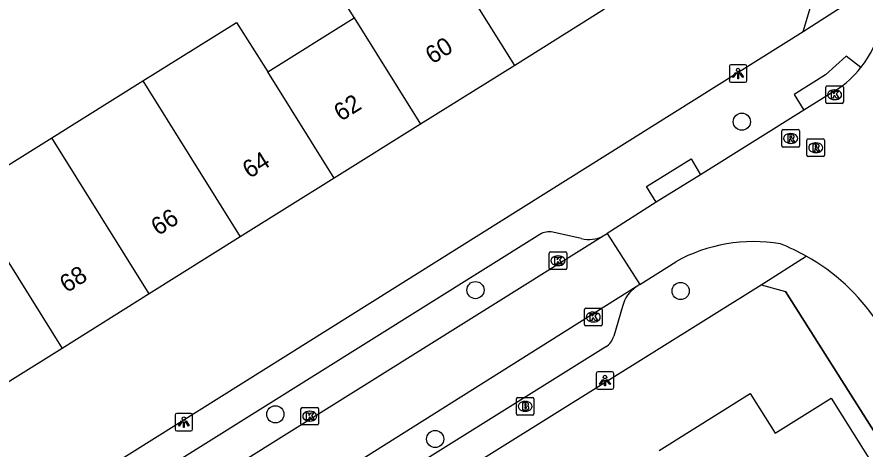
# Model space of a CAD drawing. Extents: x 159353 to 160616, y 385893 to 387321.
# Drawn here: x 159682.26 to 159730.58, y 386058.45 to 386083.08 of the extents above; entities that cross this region are included whole.
import ezdxf

# ---------------------------------------------------------------- set-up
doc = ezdxf.new("R2010")
doc.units = 0
for name, color, linetype in [('IMGEO_Boom', 7, 'Continuous'), ('IMGEO_Brandkraan', 7, 'Continuous'), ('IMGEO_Kolk', 7, 'Continuous'), ('IMGEO_Lichtpunt', 7, 'Continuous'), ('IMGEO_Muur', 7, 'Continuous'), ('IMGEO_Pand', 7, 'Continuous'), ('IMGEO_Pand_nummerreeks', 7, 'Continuous'), ('IMGEO_Rijbaan_lokaal_open', 7, 'Continuous'), ('IMGEO_Rioolput', 7, 'Continuous'), ('IMGEO_Voetpad_open', 7, 'Continuous')]:
    doc.layers.add(name, color=color, linetype=linetype)

msp = doc.modelspace()

# ---------------------------------------------------------------- linework, layer by layer
at = {"layer": 'IMGEO_Boom'}
for centre in [(159723.56, 386077.111), (159708.383, 386067.514), (159720.07, 386067.462), (159696.983, 386060.434), (159706.089, 386059.024)]:
    msp.add_circle(centre, 0.489, dxfattribs=at)
at = {"layer": 'IMGEO_Brandkraan'}
for p, q in [((159710.714, 386060.464), (159710.714, 386061.316)), ((159710.789, 386061.39), (159711.641, 386061.39)), ((159711.715, 386061.316), (159711.715, 386060.464)), ((159711.202, 386061.17), (159711.227, 386061.17)), ((159711.641, 386060.39), (159710.789, 386060.39)), ((159711.225, 386060.61), (159711.2, 386060.61))]:
    msp.add_line(p, q, dxfattribs=at)
for points in [[(159710.714, 386060.464), (159710.714, 386061.316)], [(159710.789, 386061.39), (159711.641, 386061.39)], [(159711.715, 386061.316), (159711.715, 386060.464)], [(159711.062, 386061.09), (159711.062, 386060.69), (159711.275, 386060.69)], [(159711.293, 386061.09), (159711.062, 386061.09)], [(159711.241, 386061.009), (159711.187, 386061.009), (159711.187, 386060.933)], [(159711.187, 386060.933), (159711.24, 386060.933)], [(159711.249, 386060.857), (159711.187, 386060.857), (159711.187, 386060.776)], [(159711.641, 386060.39), (159710.789, 386060.39)], [(159711.187, 386060.776), (159711.249, 386060.776)]]:
    msp.add_lwpolyline(points, dxfattribs=at)
for centre, radius, start, end in [((159710.791, 386061.314), 0.0765, 91.552, 178.448), ((159710.791, 386061.314), 0.0765, 91.552, 178.448), ((159711.639, 386061.314), 0.0765, 1.552, 88.448), ((159711.639, 386061.314), 0.0765, 1.552, 88.448), ((159711.242, 386060.971), 0.0379, 267.8285, 90.9355), ((159711.25, 386060.816), 0.0404, 269.8759, 90.5077), ((159711.297, 386060.945), 0.145, 59.4692, 91.5367), ((159711.322, 386060.992), 0.0922, 285.5137, 58.1501), ((159711.327, 386060.8), 0.105, 301.3115, 78.989), ((159710.791, 386060.466), 0.0765, 181.552, 268.448), ((159710.791, 386060.466), 0.0765, 181.552, 268.448), ((159711.281, 386060.941), 0.251, 268.6676, 293.5347), ((159711.639, 386060.466), 0.0765, 271.552, 358.448), ((159711.639, 386060.466), 0.0765, 271.552, 358.448)]:
    msp.add_arc(centre, radius, start, end, dxfattribs=at)
for centre, major_axis, ratio, start_param, end_param in [((159711.201, 386060.89), (-0.387, 0.002), 0.722429, 4.712389, 7.853982), ((159711.226, 386060.89), (-0.39, 0.002), 0.717154, 1.570796, 4.712389)]:
    msp.add_ellipse(centre, major_axis=major_axis, ratio=ratio, start_param=start_param, end_param=end_param, dxfattribs=at)
at = {"layer": 'IMGEO_Kolk'}
for p, q in [((159728.343, 386078.221), (159728.343, 386079.073)), ((159728.418, 386079.147), (159729.27, 386079.147)), ((159728.831, 386078.927), (159728.856, 386078.927)), ((159729.344, 386079.073), (159729.344, 386078.221)), ((159728.854, 386078.367), (159728.829, 386078.367)), ((159729.27, 386078.147), (159728.418, 386078.147)), ((159712.586, 386068.76), (159712.586, 386069.612)), ((159712.661, 386069.686), (159713.513, 386069.686)), ((159713.587, 386069.612), (159713.587, 386068.76)), ((159713.074, 386069.466), (159713.099, 386069.466)), ((159713.513, 386068.686), (159712.661, 386068.686)), ((159713.097, 386068.906), (159713.072, 386068.906)), ((159714.595, 386065.55), (159714.595, 386066.402)), ((159714.67, 386066.476), (159715.522, 386066.476)), ((159715.083, 386066.256), (159715.108, 386066.256)), ((159715.596, 386066.402), (159715.596, 386065.55)), ((159715.106, 386065.696), (159715.081, 386065.696)), ((159715.522, 386065.476), (159714.67, 386065.476)), ((159698.518, 386060.826), (159699.37, 386060.826)), ((159698.443, 386059.9), (159698.443, 386060.752)), ((159698.931, 386060.606), (159698.956, 386060.606)), ((159699.444, 386060.752), (159699.444, 386059.9)), ((159698.954, 386060.046), (159698.929, 386060.046)), ((159699.37, 386059.826), (159698.518, 386059.826))]:
    msp.add_line(p, q, dxfattribs=at)
for points in [[(159728.343, 386078.221), (159728.343, 386079.073)], [(159728.418, 386079.147), (159729.27, 386079.147)], [(159728.664, 386078.847), (159728.787, 386078.847), (159728.787, 386078.696), (159728.917, 386078.847), (159729.081, 386078.847), (159728.935, 386078.696), (159729.088, 386078.447), (159728.936, 386078.447), (159728.851, 386078.611), (159728.787, 386078.544), (159728.787, 386078.447), (159728.664, 386078.447), (159728.664, 386078.847)], [(159729.344, 386079.073), (159729.344, 386078.221)], [(159729.27, 386078.147), (159728.418, 386078.147)], [(159712.586, 386068.76), (159712.586, 386069.612)], [(159712.661, 386069.686), (159713.513, 386069.686)], [(159713.587, 386069.612), (159713.587, 386068.76)], [(159712.907, 386069.386), (159713.03, 386069.386), (159713.03, 386069.235), (159713.16, 386069.386), (159713.324, 386069.386), (159713.178, 386069.235), (159713.331, 386068.986), (159713.179, 386068.986), (159713.094, 386069.15), (159713.03, 386069.083), (159713.03, 386068.986), (159712.907, 386068.986), (159712.907, 386069.386)], [(159713.513, 386068.686), (159712.661, 386068.686)], [(159714.595, 386065.55), (159714.595, 386066.402)], [(159714.67, 386066.476), (159715.522, 386066.476)], [(159714.916, 386066.176), (159715.039, 386066.176), (159715.039, 386066.025), (159715.169, 386066.176), (159715.333, 386066.176), (159715.187, 386066.025), (159715.34, 386065.776), (159715.188, 386065.776), (159715.103, 386065.94), (159715.039, 386065.873), (159715.039, 386065.776), (159714.916, 386065.776), (159714.916, 386066.176)], [(159715.596, 386066.402), (159715.596, 386065.55)], [(159715.522, 386065.476), (159714.67, 386065.476)], [(159698.518, 386060.826), (159699.37, 386060.826)], [(159698.443, 386059.9), (159698.443, 386060.752)], [(159698.764, 386060.526), (159698.887, 386060.526), (159698.887, 386060.375), (159699.017, 386060.526), (159699.181, 386060.526), (159699.035, 386060.375), (159699.188, 386060.126), (159699.036, 386060.126), (159698.951, 386060.29), (159698.887, 386060.223), (159698.887, 386060.126), (159698.764, 386060.126), (159698.764, 386060.526)], [(159699.444, 386060.752), (159699.444, 386059.9)], [(159699.37, 386059.826), (159698.518, 386059.826)]]:
    msp.add_lwpolyline(points, dxfattribs=at)
for centre, start, end in [((159728.42, 386079.071), 91.552, 178.448), ((159728.42, 386079.071), 91.552, 178.448), ((159729.268, 386079.071), 1.552, 88.448), ((159729.268, 386079.071), 1.552, 88.448), ((159728.42, 386078.223), 181.552, 268.448), ((159728.42, 386078.223), 181.552, 268.448), ((159729.268, 386078.223), 271.552, 358.448), ((159729.268, 386078.223), 271.552, 358.448), ((159712.663, 386069.61), 91.552, 178.448), ((159712.663, 386069.61), 91.552, 178.448), ((159713.511, 386069.61), 1.552, 88.448), ((159713.511, 386069.61), 1.552, 88.448), ((159712.663, 386068.762), 181.552, 268.448), ((159712.663, 386068.762), 181.552, 268.448), ((159713.511, 386068.762), 271.552, 358.448), ((159713.511, 386068.762), 271.552, 358.448), ((159714.672, 386066.4), 91.552, 178.448), ((159714.672, 386066.4), 91.552, 178.448), ((159715.52, 386066.4), 1.552, 88.448), ((159715.52, 386066.4), 1.552, 88.448), ((159714.672, 386065.552), 181.552, 268.448), ((159714.672, 386065.552), 181.552, 268.448), ((159715.52, 386065.552), 271.552, 358.448), ((159715.52, 386065.552), 271.552, 358.448), ((159698.52, 386060.75), 91.552, 178.448), ((159698.52, 386060.75), 91.552, 178.448), ((159699.368, 386060.75), 1.552, 88.448), ((159699.368, 386060.75), 1.552, 88.448), ((159698.52, 386059.902), 181.552, 268.448), ((159698.52, 386059.902), 181.552, 268.448), ((159699.368, 386059.902), 271.552, 358.448), ((159699.368, 386059.902), 271.552, 358.448)]:
    msp.add_arc(centre, 0.0765, start, end, dxfattribs=at)
for centre, major_axis, ratio, start_param, end_param in [((159728.83, 386078.647), (-0.387, 0.002), 0.722429, 4.712389, 7.853982), ((159728.855, 386078.647), (-0.39, 0.002), 0.717154, 1.570796, 4.712389), ((159713.073, 386069.186), (-0.387, 0.002), 0.722429, 4.712389, 7.853982), ((159713.098, 386069.186), (-0.39, 0.002), 0.717154, 1.570796, 4.712389), ((159715.082, 386065.976), (-0.387, 0.002), 0.722429, 4.712389, 7.853982), ((159715.107, 386065.976), (-0.39, 0.002), 0.717154, 1.570796, 4.712389), ((159698.93, 386060.326), (-0.387, 0.002), 0.722429, 4.712389, 7.853982), ((159698.955, 386060.326), (-0.39, 0.002), 0.717154, 1.570796, 4.712389)]:
    msp.add_ellipse(centre, major_axis=major_axis, ratio=ratio, start_param=start_param, end_param=end_param, dxfattribs=at)
at = {"layer": 'IMGEO_Lichtpunt'}
for p, q in [((159722.847, 386080.26), (159722.847, 386079.453)), ((159722.847, 386080.26), (159722.847, 386079.453)), ((159723.749, 386080.355), (159722.941, 386080.355)), ((159723.749, 386080.355), (159722.941, 386080.355)), ((159723.843, 386079.453), (159723.843, 386080.26)), ((159723.843, 386079.453), (159723.843, 386080.26)), ((159722.941, 386079.359), (159723.749, 386079.359)), ((159722.941, 386079.359), (159723.749, 386079.359)), ((159715.267, 386062.76), (159715.267, 386061.953)), ((159715.267, 386062.76), (159715.267, 386061.953)), ((159716.169, 386062.855), (159715.361, 386062.855)), ((159716.169, 386062.855), (159715.361, 386062.855)), ((159716.263, 386061.953), (159716.263, 386062.76)), ((159716.263, 386061.953), (159716.263, 386062.76)), ((159715.361, 386061.859), (159716.169, 386061.859)), ((159715.361, 386061.859), (159716.169, 386061.859)), ((159691.269, 386060.39), (159691.269, 386059.583)), ((159691.269, 386060.39), (159691.269, 386059.583)), ((159692.171, 386060.485), (159691.363, 386060.485)), ((159692.171, 386060.485), (159691.363, 386060.485)), ((159692.265, 386059.583), (159692.265, 386060.39)), ((159692.265, 386059.583), (159692.265, 386060.39)), ((159691.363, 386059.489), (159692.171, 386059.489)), ((159691.363, 386059.489), (159692.171, 386059.489))]:
    msp.add_line(p, q, dxfattribs=at)
for points in [[(159723.221, 386079.924), (159723.26, 386079.896), (159723.072, 386079.634), (159723.034, 386079.661), (159723.221, 386079.924)], [(159723.323, 386079.876), (159723.37, 386079.876), (159723.37, 386079.554), (159723.323, 386079.554), (159723.323, 386079.876)], [(159723.433, 386079.896), (159723.471, 386079.923), (159723.658, 386079.661), (159723.619, 386079.633), (159723.433, 386079.896)], [(159715.641, 386062.424), (159715.68, 386062.396), (159715.492, 386062.134), (159715.454, 386062.161), (159715.641, 386062.424)], [(159715.743, 386062.376), (159715.79, 386062.376), (159715.79, 386062.054), (159715.743, 386062.054), (159715.743, 386062.376)], [(159715.853, 386062.396), (159715.891, 386062.423), (159716.078, 386062.161), (159716.039, 386062.133), (159715.853, 386062.396)], [(159691.643, 386060.054), (159691.682, 386060.026), (159691.494, 386059.764), (159691.456, 386059.791), (159691.643, 386060.054)], [(159691.745, 386060.006), (159691.792, 386060.006), (159691.792, 386059.684), (159691.745, 386059.684), (159691.745, 386060.006)], [(159691.855, 386060.026), (159691.893, 386060.053), (159692.08, 386059.791), (159692.041, 386059.763), (159691.855, 386060.026)]]:
    msp.add_lwpolyline(points, dxfattribs=at)
for centre in [(159723.346, 386080.058), (159715.766, 386062.558), (159691.768, 386060.188)]:
    msp.add_circle(centre, 0.0994, dxfattribs=at)
for centre, start, end in [((159722.941, 386080.26), 90, 180), ((159722.941, 386080.26), 90, 180), ((159723.749, 386080.26), 0, 90), ((159723.749, 386080.26), 0, 90), ((159722.941, 386079.453), 180, 270), ((159722.941, 386079.453), 180, 270), ((159723.749, 386079.453), 270, 0), ((159723.749, 386079.453), 270, 360), ((159715.361, 386062.76), 90, 180), ((159715.361, 386062.76), 90, 180), ((159716.169, 386062.76), 0, 90), ((159716.169, 386062.76), 0, 90), ((159715.361, 386061.953), 180, 270), ((159715.361, 386061.953), 180, 270), ((159716.169, 386061.953), 270, 0), ((159716.169, 386061.953), 270, 360), ((159691.363, 386060.39), 90, 180), ((159691.363, 386060.39), 90, 180), ((159692.171, 386060.39), 0, 90), ((159692.171, 386060.39), 0, 90), ((159691.363, 386059.583), 180, 270), ((159691.363, 386059.583), 180, 270), ((159692.171, 386059.583), 270, 0), ((159692.171, 386059.583), 270, 360)]:
    msp.add_arc(centre, 0.0946, start, end, dxfattribs=at)
at = {"layer": 'IMGEO_Muur'}
msp.add_lwpolyline([(159739.998, 386045.377), (159726.053, 386067.427)], dxfattribs=at)
at = {"layer": 'IMGEO_Pand'}
for points in [[(159701.469, 386083.035), (159701.464, 386083.043), (159699.747, 386085.796), (159699.712, 386085.853), (159705.178, 386089.14)], [(159710.62, 386080.324), (159706.834, 386086.386), (159705.249, 386089.026), (159705.178, 386089.14)], [(159715.741, 386083.528), (159710.62, 386080.324)], [(159689.434, 386079.437), (159694.775, 386082.772), (159696.55, 386079.963)], [(159696.55, 386079.963), (159701.469, 386083.035)], [(159701.469, 386083.035), (159705.257, 386076.97)], [(159710.62, 386080.324), (159705.257, 386076.97)], [(159700.341, 386073.894), (159696.55, 386079.963)], [(159684.247, 386076.198), (159689.434, 386079.437)], [(159689.434, 386079.437), (159694.987, 386070.545)], [(159705.257, 386076.97), (159700.341, 386073.894)], [(159679.277, 386073.094), (159684.247, 386076.198)], [(159689.802, 386067.302), (159684.247, 386076.198)], [(159700.341, 386073.894), (159694.987, 386070.545)], [(159684.835, 386064.194), (159679.316, 386060.742), (159677.344, 386063.895), (159674.183, 386061.917), (159668.443, 386071.26), (159671.836, 386073.379), (159671.913, 386073.256), (159673.873, 386070.118), (159679.098, 386073.381), (159679.277, 386073.094)], [(159679.277, 386073.094), (159684.835, 386064.194)], [(159694.987, 386070.545), (159689.802, 386067.302)], [(159689.802, 386067.302), (159684.835, 386064.194)], [(159718.85, 386058.374), (159724.039, 386061.618), (159725.451, 386059.359), (159728.653, 386061.361), (159732.387, 386055.393), (159729.564, 386053.627), (159728.326, 386055.605), (159722.758, 386052.122)]]:
    msp.add_lwpolyline(points, dxfattribs=at)
at = {"layer": 'IMGEO_Rijbaan_lokaal_open'}
for points in [[(159728.944, 386078.921), (159727.099, 386077.762)], [(159727.099, 386077.762), (159721.197, 386074.077)], [(159721.197, 386074.077), (159718.676, 386072.526)], [(159718.676, 386072.526), (159715.89, 386070.74)], [(159684.747, 386051.268), (159715.668, 386070.601)], [(159715.668, 386070.601), (159715.89, 386070.74)], [(159715.89, 386070.74), (159717.747, 386067.827)], [(159717.747, 386067.827), (159719.799, 386069.131)], [(159717.543, 386067.695), (159686.194, 386047.956)], [(159717.747, 386067.827), (159717.543, 386067.695)]]:
    msp.add_lwpolyline(points, dxfattribs=at)
for centre, radius, start, end in [((159725.699, 386083.892), 5.933, 321.4994, 11.9611), ((159725.747, 386083.822), 5.851, 303.1174, 321.7474), ((159724.231, 386061.115), 9.16, 80.4279, 118.9364), ((159721.43, 386059.092), 11.87, 60.7399, 68.6378), ((159721.478, 386059.203), 11.751, 33.7497, 60.6789)]:
    msp.add_arc(centre, radius, start, end, dxfattribs=at)
at = {"layer": 'IMGEO_Rioolput'}
for p, q in [((159725.841, 386075.732), (159725.841, 386076.584)), ((159725.916, 386076.658), (159726.768, 386076.658)), ((159726.329, 386076.438), (159726.354, 386076.438)), ((159726.842, 386076.584), (159726.842, 386075.732)), ((159726.352, 386075.878), (159726.327, 386075.878)), ((159727.267, 386075.201), (159727.267, 386076.053)), ((159727.342, 386076.127), (159728.194, 386076.127)), ((159727.755, 386075.907), (159727.78, 386075.907)), ((159728.268, 386076.053), (159728.268, 386075.201)), ((159726.768, 386075.658), (159725.916, 386075.658)), ((159727.778, 386075.347), (159727.753, 386075.347)), ((159728.194, 386075.127), (159727.342, 386075.127))]:
    msp.add_line(p, q, dxfattribs=at)
for points in [[(159725.841, 386075.732), (159725.841, 386076.584)], [(159725.916, 386076.658), (159726.768, 386076.658)], [(159726.43, 386076.356), (159726.178, 386076.358), (159726.178, 386075.958)], [(159726.842, 386076.584), (159726.842, 386075.732)], [(159726.178, 386075.958), (159726.302, 386075.958), (159726.302, 386076.12), (159726.313, 386076.12)], [(159726.356, 386076.277), (159726.302, 386076.277), (159726.302, 386076.196)], [(159726.302, 386076.196), (159726.354, 386076.196)], [(159726.36, 386076.091), (159726.431, 386075.958), (159726.571, 386075.958), (159726.506, 386076.084)], [(159727.267, 386075.201), (159727.267, 386076.053)], [(159727.342, 386076.127), (159728.194, 386076.127)], [(159727.856, 386075.825), (159727.604, 386075.827), (159727.604, 386075.427)], [(159728.268, 386076.053), (159728.268, 386075.201)], [(159726.768, 386075.658), (159725.916, 386075.658)], [(159727.604, 386075.427), (159727.728, 386075.427), (159727.728, 386075.589), (159727.739, 386075.589)], [(159727.782, 386075.746), (159727.728, 386075.746), (159727.728, 386075.665)], [(159727.728, 386075.665), (159727.78, 386075.665)], [(159727.786, 386075.56), (159727.857, 386075.427), (159727.997, 386075.427), (159727.932, 386075.553)], [(159728.194, 386075.127), (159727.342, 386075.127)]]:
    msp.add_lwpolyline(points, dxfattribs=at)
for centre, radius, start, end in [((159725.918, 386076.582), 0.0765, 91.552, 178.448), ((159725.918, 386076.582), 0.0765, 91.552, 178.448), ((159726.429, 386076.246), 0.109, 350.3612, 89.416), ((159726.766, 386076.582), 0.0765, 1.552, 88.448), ((159726.766, 386076.582), 0.0765, 1.552, 88.448), ((159726.312, 386076.067), 0.0533, 26.0293, 88.6989), ((159726.338, 386076.385), 0.19, 274.7715, 282.9687), ((159726.362, 386076.181), 0.0964, 77.0061, 93.1865), ((159726.376, 386076.238), 0.0378, 276.6634, 79.6772), ((159726.427, 386076.246), 0.112, 277.5842, 350.9817), ((159726.411, 386076.031), 0.108, 29.5134, 73.7905), ((159727.344, 386076.051), 0.0765, 91.552, 178.448), ((159727.344, 386076.051), 0.0765, 91.552, 178.448), ((159727.855, 386075.715), 0.109, 350.3612, 89.416), ((159728.192, 386076.051), 0.0765, 1.552, 88.448), ((159728.192, 386076.051), 0.0765, 1.552, 88.448), ((159725.918, 386075.734), 0.0765, 181.552, 268.448), ((159725.918, 386075.734), 0.0765, 181.552, 268.448), ((159726.766, 386075.734), 0.0765, 271.552, 358.448), ((159726.766, 386075.734), 0.0765, 271.552, 358.448), ((159727.738, 386075.536), 0.0533, 26.0293, 88.6989), ((159727.764, 386075.854), 0.19, 274.7715, 282.9687), ((159727.788, 386075.65), 0.0964, 77.0061, 93.1865), ((159727.802, 386075.707), 0.0378, 276.6634, 79.6772), ((159727.853, 386075.715), 0.112, 277.5842, 350.9817), ((159727.837, 386075.5), 0.108, 29.5134, 73.7905), ((159727.344, 386075.203), 0.0765, 181.552, 268.448), ((159727.344, 386075.203), 0.0765, 181.552, 268.448), ((159728.192, 386075.203), 0.0765, 271.552, 358.448), ((159728.192, 386075.203), 0.0765, 271.552, 358.448)]:
    msp.add_arc(centre, radius, start, end, dxfattribs=at)
for centre, major_axis, ratio, start_param, end_param in [((159726.328, 386076.158), (-0.387, 0.002), 0.722429, 4.712389, 7.853982), ((159726.353, 386076.158), (-0.39, 0.002), 0.717154, 1.570796, 4.712389), ((159727.754, 386075.627), (-0.387, 0.002), 0.722429, 4.712389, 7.853982), ((159727.779, 386075.627), (-0.39, 0.002), 0.717154, 1.570796, 4.712389)]:
    msp.add_ellipse(centre, major_axis=major_axis, ratio=ratio, start_param=start_param, end_param=end_param, dxfattribs=at)
at = {"layer": 'IMGEO_Voetpad_open'}
for points in [[(159727.06, 386082.254), (159727.834, 386084.857), (159717.083, 386101.983), (159713.923, 386107.031)], [(159727.06, 386082.254), (159731.503, 386085.122)], [(159680.364, 386052.973), (159727.06, 386082.254)], [(159730.342, 386080.199), (159729.51, 386080.849), (159728.317, 386079.78), (159726.537, 386078.662), (159727.099, 386077.762)], [(159718.676, 386072.526), (159718.131, 386073.409), (159720.667, 386074.995), (159721.197, 386074.077)], [(159712.06, 386070.688), (159686.23, 386054.518)], [(159714.408, 386070.453), (159712.791, 386070.822)], [(159724.652, 386067.823), (159727.232, 386069.448)], [(159676.499, 386035.726), (159677.195, 386038.177), (159682.76, 386041.661), (159724.652, 386067.823)], [(159724.652, 386067.823), (159726.053, 386067.427), (159739.998, 386045.377)], [(159716.765, 386066.587), (159716.265, 386064.895)], [(159715.811, 386064.272), (159702.746, 386056.105), (159681.467, 386042.865)]]:
    msp.add_lwpolyline(points, dxfattribs=at)
for centre, radius, start, end in [((159712.594, 386069.835), 1.006, 78.7215, 122.0536), ((159714.846, 386072.164), 1.766, 255.6525, 297.7461), ((159718.52, 386066.182), 1.801, 122.8468, 167.0028), ((159715.242, 386065.164), 1.058, 302.5514, 345.2845)]:
    msp.add_arc(centre, radius, start, end, dxfattribs=at)

# ---------------------------------------------------------------- texts
at = {"layer": 'IMGEO_Pand_nummerreeks'}
for s, rotation, p in [('60', 32.0283, (159705.929, 386080.362)), ('62', 32.028, (159700.716, 386077.101)), ('64', 32.028, (159695.509, 386073.844)), ('66', 32.028, (159690.301, 386070.586)), ('68', 32.028, (159685.095, 386067.329))]:
    msp.add_text(s, height=1, rotation=rotation, dxfattribs=at).set_placement(p)

doc.saveas('drawing.dxf')
